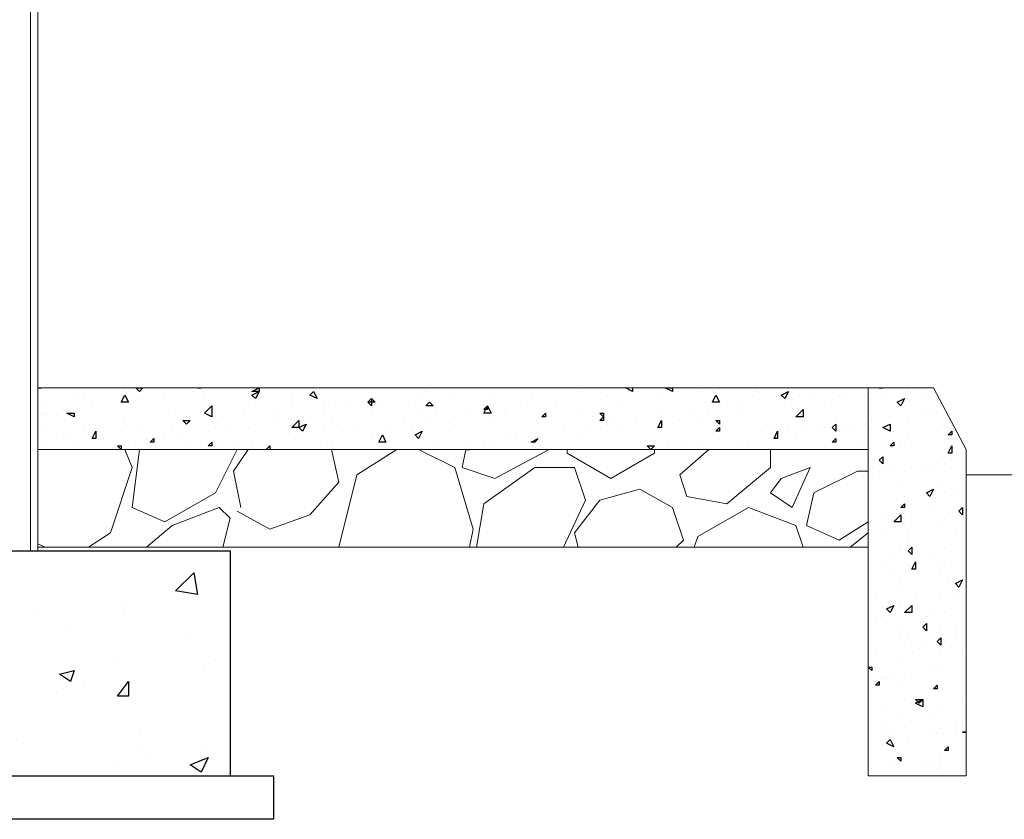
# Model space of a CAD drawing. Header units: metres. Extents: x 5.7 to 89.8, y 4 to 63.5.
# Tile 284 of 475: x 59.3 to 61.9, y 10.2 to 12.3. Entities that reach past the tile are written whole.
import ezdxf

# ---------------------------------------------------------------- set-up
doc = ezdxf.new("R2010")
doc.units = ezdxf.units.M
doc.header["$MEASUREMENT"] = 0
for name, color, linetype in [('PDF17_hatch', 7, 'Continuous'), ('PDF17_hatch-borshi', 7, 'Continuous'), ('PDF17_kaff', 7, 'Continuous'), ('PDF17_wall', 7, 'Continuous')]:
    doc.layers.add(name, color=color, linetype=linetype)

msp = doc.modelspace()

# ---------------------------------------------------------------- linework, layer by layer
at = {"layer": 'PDF17_hatch', "lineweight": 25}
for points in [[(59.3025, 11.3712), (59.3121, 11.3712)], [(59.3121, 11.3712), (59.3121, 11.3712)], [(59.4085, 11.352), (59.4085, 11.352)], [(59.4277, 11.352), (59.4277, 11.352)], [(59.524, 11.352), (59.524, 11.352)], [(59.5337, 11.3616), (59.5337, 11.3616)], [(59.6396, 11.352), (59.6396, 11.352)], [(59.6974, 11.3712), (59.6974, 11.3712)], [(59.7167, 11.3616), (59.7167, 11.3616)], [(59.7263, 11.3712), (59.7359, 11.3712)], [(59.7359, 11.3712), (59.7359, 11.3712)], [(59.9767, 11.352), (59.9767, 11.352)], [(60.0826, 11.3712), (60.0826, 11.3712)], [(60.3138, 11.352), (60.3138, 11.352)], [(60.333, 11.3616), (60.333, 11.3616)], [(60.3908, 11.3712), (60.3908, 11.3712)], [(60.439, 11.3712), (60.439, 11.3712)], [(60.516, 11.352), (60.516, 11.352)], [(60.6316, 11.3712), (60.6316, 11.3712)], [(60.7376, 11.3616), (60.7376, 11.3616)], [(60.8146, 11.352), (60.8146, 11.352)], [(60.882, 11.3712), (60.882, 11.3616), (60.8628, 11.3712), (60.8724, 11.3712)], [(60.8628, 11.3712), (60.8628, 11.3712)], [(60.8724, 11.3616), (60.8724, 11.3616)], [(60.9494, 11.3712), (60.9494, 11.3712)], [(60.9783, 11.3712), (60.9783, 11.3712)], [(61.065, 11.3616), (61.065, 11.3616)], [(61.0939, 11.3616), (61.0939, 11.3616)], [(61.171, 11.3712), (61.171, 11.3712)], [(61.1999, 11.352), (61.1999, 11.352)], [(61.2095, 11.3616), (61.2095, 11.3616)], [(61.3251, 11.352), (61.3251, 11.352)], [(61.431, 11.352), (61.431, 11.352)], [(61.4406, 11.352), (61.4406, 11.352)], [(61.4984, 11.352), (61.4984, 11.352)], [(61.5081, 11.3712), (61.5081, 11.3712)], [(61.5369, 11.3712), (61.5466, 11.3712)], [(61.5466, 11.3712), (61.5466, 11.3712)], [(61.5755, 11.3712), (61.5755, 11.3712)], [(61.614, 11.3616), (61.614, 11.3616)], [(61.6236, 11.3712), (61.6236, 11.3712)], [(61.691, 11.3616), (61.691, 11.3616)], [(61.691, 11.3616), (61.691, 11.3616)], [(59.3218, 11.3327), (59.3218, 11.3327)], [(59.447, 11.3231), (59.447, 11.3231)], [(59.447, 11.3231), (59.447, 11.3231)], [(59.5722, 11.3423), (59.5722, 11.3423)], [(59.5818, 11.3423), (59.5818, 11.3423)], [(59.6396, 11.3423), (59.6396, 11.3423)], [(59.7455, 11.3423), (59.7455, 11.3423)], [(59.7552, 11.3231), (59.7552, 11.3231)], [(59.8611, 11.3327), (59.8611, 11.3327)], [(59.8611, 11.3327), (59.8611, 11.3327)], [(59.9767, 11.3327), (59.9767, 11.3327)], [(60.0634, 11.3327), (60.0634, 11.3327)], [(60.0923, 11.3231), (60.0923, 11.3231)], [(60.1212, 11.3327), (60.1212, 11.3327)], [(60.1886, 11.3231), (60.1886, 11.3231)], [(60.1982, 11.3423), (60.1982, 11.3423)], [(60.2078, 11.3231), (60.2078, 11.3231)], [(60.3042, 11.3231), (60.3042, 11.3231)], [(60.4101, 11.3423), (60.4101, 11.3423)], [(60.4871, 11.3231), (60.4871, 11.3231)], [(60.6027, 11.3231), (60.6027, 11.3231)], [(60.6124, 11.3423), (60.6124, 11.3423)], [(60.6798, 11.3327), (60.6798, 11.3327)], [(60.8435, 11.3327), (60.8435, 11.3327)], [(60.9591, 11.3423), (60.9591, 11.3423)], [(61.0746, 11.3327), (61.0746, 11.3327)], [(61.1613, 11.3231), (61.1613, 11.3231)], [(61.2865, 11.3231), (61.2865, 11.3231)], [(61.3058, 11.3423), (61.3058, 11.3423)], [(61.354, 11.3423), (61.354, 11.3423)], [(61.3925, 11.3327), (61.3925, 11.3327)], [(61.5466, 11.3423), (61.5466, 11.3423)], [(61.6622, 11.3423), (61.6622, 11.3423)], [(59.3121, 11.3038), (59.3121, 11.3038)], [(59.3218, 11.3038), (59.3218, 11.3038)], [(59.3699, 11.3134), (59.3699, 11.3134)], [(59.6492, 11.3038), (59.6492, 11.3038)], [(59.8515, 11.3038), (59.8515, 11.3038)], [(59.9285, 11.3134), (59.9285, 11.3134)], [(60.0634, 11.3038), (60.0634, 11.3038)], [(60.1886, 11.3134), (60.1886, 11.3134)], [(60.3234, 11.3134), (60.3234, 11.3134)], [(60.3619, 11.3038), (60.3619, 11.3038)], [(60.439, 11.3038), (60.439, 11.3038)], [(60.5449, 11.3134), (60.5449, 11.3134)], [(60.5449, 11.3038), (60.5449, 11.3038)], [(60.6316, 11.3038), (60.6316, 11.3038)], [(60.7376, 11.3134), (60.7376, 11.3134)], [(60.9494, 11.3134), (60.9494, 11.3134)], [(61.0361, 11.3038), (61.0361, 11.3038)], [(61.0843, 11.3134), (61.0843, 11.3134)], [(61.171, 11.3038), (61.171, 11.3038)], [(61.6525, 11.3038), (61.6525, 11.3038)], [(61.6814, 11.3134), (61.6814, 11.3134)], [(59.4277, 11.2749), (59.4277, 11.2749)], [(59.5337, 11.2942), (59.5337, 11.2942)], [(59.6589, 11.2749), (59.6589, 11.2749)], [(59.7937, 11.2942), (59.7937, 11.2942)], [(59.9382, 11.2846), (59.9382, 11.2846)], [(59.9767, 11.2846), (59.9767, 11.2846)], [(60.0826, 11.2942), (60.0826, 11.2942)], [(60.2367, 11.2749), (60.2367, 11.2749)], [(60.2753, 11.2846), (60.2753, 11.2846)], [(60.333, 11.2846), (60.333, 11.2846)], [(60.4101, 11.2942), (60.4101, 11.2942)], [(60.4101, 11.2749), (60.4101, 11.2749)], [(60.516, 11.2846), (60.516, 11.2846)], [(60.6605, 11.2942), (60.6605, 11.2942)], [(60.7761, 11.2942), (60.7761, 11.2942)], [(60.8146, 11.2749), (60.8146, 11.2749)], [(60.8242, 11.2942), (60.8242, 11.2942)], [(60.8917, 11.2846), (60.8917, 11.2846)], [(60.8917, 11.2846), (60.8917, 11.2846)], [(60.9591, 11.2749), (60.9591, 11.2749)], [(61.0072, 11.2846), (61.0072, 11.2846)], [(61.065, 11.2846), (61.065, 11.2846)], [(61.1228, 11.2749), (61.1228, 11.2749)], [(61.2384, 11.2749), (61.2384, 11.2749)], [(61.3828, 11.2749), (61.3828, 11.2749)], [(61.4984, 11.2749), (61.4984, 11.2749)], [(61.5177, 11.2846), (61.5177, 11.2846)], [(61.5658, 11.2942), (61.5658, 11.2942)], [(61.5658, 11.2942), (61.5658, 11.2942)], [(61.614, 11.2942), (61.614, 11.2942)], [(59.3218, 11.2653), (59.3218, 11.2653)], [(59.3699, 11.246), (59.3699, 11.246)], [(59.524, 11.2557), (59.524, 11.2557)], [(59.5818, 11.2653), (59.5818, 11.2653)], [(59.7552, 11.2557), (59.7552, 11.2557)], [(59.813, 11.2653), (59.813, 11.2653)], [(59.8611, 11.2653), (59.8611, 11.2653)], [(60.0056, 11.246), (60.0056, 11.246)], [(60.0634, 11.2557), (60.0634, 11.2557)], [(60.1115, 11.2557), (60.1115, 11.2557)], [(60.1404, 11.2653), (60.1404, 11.2653)], [(60.2945, 11.2557), (60.2945, 11.2557)], [(60.5738, 11.246), (60.5738, 11.246)], [(60.622, 11.246), (60.622, 11.246)], [(60.699, 11.2653), (60.699, 11.2653)], [(60.7376, 11.246), (60.7376, 11.246)], [(60.7568, 11.2653), (60.7568, 11.2653)], [(60.8435, 11.2557), (60.8435, 11.2557)], [(61.248, 11.2557), (61.248, 11.2557)], [(61.2769, 11.246), (61.2769, 11.246)], [(61.2962, 11.2557), (61.2962, 11.2557)], [(61.3154, 11.246), (61.3154, 11.246)], [(61.3443, 11.2653), (61.3443, 11.2653)], [(61.3925, 11.2653), (61.3925, 11.2653)], [(61.4406, 11.2653), (61.4406, 11.2653)], [(61.4599, 11.2653), (61.4599, 11.2653)], [(61.5755, 11.2557), (61.5755, 11.2557)], [(61.614, 11.246), (61.614, 11.246)], [(61.691, 11.2557), (61.691, 11.2557)], [(59.3121, 11.2268), (59.3121, 11.2268)], [(59.3892, 11.2364), (59.3892, 11.2364)], [(59.4759, 11.2364), (59.4759, 11.2364)], [(59.5914, 11.2364), (59.5914, 11.2364)], [(59.6396, 11.2364), (59.6396, 11.2364)], [(59.6878, 11.2364), (59.6878, 11.2364)], [(59.707, 11.2268), (59.707, 11.2268)], [(59.8226, 11.2268), (59.8226, 11.2268)], [(59.8707, 11.2268), (59.8707, 11.2268)], [(59.9863, 11.2364), (59.9863, 11.2364)], [(60.0826, 11.2268), (60.0826, 11.2268)], [(60.1886, 11.2364), (60.1886, 11.2364)], [(60.4486, 11.2268), (60.4486, 11.2268)], [(60.4871, 11.2268), (60.4871, 11.2268)], [(60.5449, 11.2364), (60.5449, 11.2364)], [(60.622, 11.2268), (60.622, 11.2268)], [(61.0265, 11.2268), (61.0265, 11.2268)], [(61.1132, 11.2364), (61.1132, 11.2364)], [(61.171, 11.2268), (61.171, 11.2268)], [(61.1902, 11.2268), (61.1902, 11.2268)], [(61.4888, 11.2268), (61.4888, 11.2268)], [(61.5947, 11.2268), (61.5947, 11.2268)], [(61.7199, 11.2364), (61.7199, 11.2364)], [(61.7296, 11.2364), (61.7296, 11.2364)], [(59.4085, 11.2171), (59.4085, 11.2171)], [(59.4277, 11.2075), (59.4277, 11.2075)], [(59.524, 11.2075), (59.524, 11.2075)], [(59.5337, 11.2171), (59.5337, 11.2171)], [(59.5626, 11.2171), (59.5626, 11.2171)], [(59.6396, 11.2075), (59.6396, 11.2075)], [(59.7359, 11.2075), (59.7359, 11.2075)], [(59.7937, 11.2171), (59.7937, 11.2171)], [(59.8707, 11.2171), (59.8707, 11.2171)], [(59.9093, 11.2075), (59.9189, 11.2171), (59.9189, 11.2075)], [(59.9382, 11.2171), (59.9382, 11.2171)], [(59.9671, 11.2075), (59.9671, 11.2075)], [(60.0537, 11.2171), (60.0537, 11.2171)], [(60.1693, 11.2075), (60.1693, 11.2075)], [(60.2753, 11.2075), (60.2753, 11.2075)], [(60.3234, 11.2075), (60.3234, 11.2075)], [(60.3523, 11.2171), (60.3523, 11.2171)], [(60.439, 11.2075), (60.4486, 11.2075)], [(60.4486, 11.2075), (60.4486, 11.2075)], [(60.516, 11.2171), (60.516, 11.2171)], [(60.9783, 11.2171), (60.9783, 11.2171)], [(61.065, 11.2171), (61.065, 11.2171)], [(61.065, 11.2075), (61.065, 11.2075)], [(61.4599, 11.2075), (61.4599, 11.2075)], [(61.4984, 11.2075), (61.4984, 11.2075)], [(61.5081, 11.2075), (61.5081, 11.2075)], [(61.6044, 11.2171), (61.6044, 11.2171)], [(61.691, 11.169), (61.691, 11.169)], [(61.7103, 11.169), (61.7103, 11.169)], [(61.5369, 11.1497), (61.5369, 11.1497)], [(61.5369, 11.1401), (61.5369, 11.1401)], [(61.5658, 11.1497), (61.5658, 11.1497)], [(61.6044, 11.1497), (61.6044, 11.1497)], [(61.6525, 11.1497), (61.6525, 11.1497)], [(61.6718, 11.1594), (61.6718, 11.1594)], [(61.7296, 11.1594), (61.7296, 11.1594)], [(61.7681, 11.1401), (61.7681, 11.1401)], [(61.5851, 11.1208), (61.5851, 11.1208)], [(61.691, 11.1208), (61.691, 11.1208)], [(61.7103, 11.0919), (61.7103, 11.0919)], [(61.7488, 11.0919), (61.7488, 11.0919)], [(61.6044, 11.0823), (61.6044, 11.0823)], [(61.614, 11.0727), (61.614, 11.0727)], [(61.6718, 11.0823), (61.6718, 11.0823)], [(61.6814, 11.0438), (61.6814, 11.0438)], [(61.5562, 11.0245), (61.5562, 11.0245)], [(61.6044, 11.0341), (61.6044, 11.0341)], [(61.7103, 11.0245), (61.7103, 11.0245)], [(61.7199, 11.0341), (61.7199, 11.0341)], [(61.5562, 10.986), (61.5562, 10.986)], [(61.6044, 11.0053), (61.6044, 11.0053)], [(61.614, 10.9956), (61.614, 10.9956)], [(61.691, 11.0053), (61.691, 11.0053)], [(61.7392, 10.9956), (61.7392, 10.9956)], [(61.614, 10.9764), (61.614, 10.9764)], [(61.5947, 10.9378), (61.5947, 10.9378)], [(61.7103, 10.9475), (61.7103, 10.9475)], [(61.5562, 10.9089), (61.5562, 10.9089)], [(61.5658, 10.9282), (61.5658, 10.9282)], [(61.6333, 10.9186), (61.6333, 10.9186)], [(61.6814, 10.9186), (61.6814, 10.9186)], [(61.5658, 10.88), (61.5658, 10.88)], [(61.614, 10.8993), (61.614, 10.8993)], [(61.691, 10.8993), (61.691, 10.8993)], [(61.7007, 10.88), (61.7007, 10.88)], [(61.7296, 10.8993), (61.7296, 10.8993)], [(61.5947, 10.8608), (61.5947, 10.8608)], [(61.5851, 10.8319), (61.5851, 10.8319)], [(61.7199, 10.8512), (61.7199, 10.8512)], [(59.524, 10.803), (59.524, 10.803)], [(61.5273, 10.8223), (61.5273, 10.8223)], [(61.6333, 10.8126), (61.6333, 10.8126)], [(61.7007, 10.8126), (61.7007, 10.8126)], [(61.7488, 10.8126), (61.7488, 10.8126)], [(59.3025, 10.7741), (59.3025, 10.7741)], [(59.5337, 10.7741), (59.5337, 10.7741)], [(61.5947, 10.7934), (61.5947, 10.7934)], [(61.6814, 10.7741), (61.6814, 10.7741)], [(61.7103, 10.7741), (61.7103, 10.7741)], [(61.5273, 10.7548), (61.5273, 10.7548)], [(61.6622, 10.7645), (61.6622, 10.7645)], [(59.3892, 10.7259), (59.3892, 10.7259)], [(61.5081, 10.7452), (61.5081, 10.7452)], [(61.5081, 10.7452), (61.5081, 10.7452)], [(61.5562, 10.7452), (61.5562, 10.7452)], [(61.5851, 10.7259), (61.5851, 10.7259)], [(61.7007, 10.7356), (61.7007, 10.7356)], [(61.7392, 10.7259), (61.7392, 10.7259)], [(59.707, 10.7163), (59.707, 10.7163)], [(61.5947, 10.7067), (61.5947, 10.7067)], [(61.614, 10.7067), (61.614, 10.7067)], [(61.7103, 10.6971), (61.7103, 10.6971)], [(61.7392, 10.7067), (61.7392, 10.7067)], [(61.5273, 10.6778), (61.5273, 10.6778)], [(61.6044, 10.6874), (61.6044, 10.6874)], [(61.6429, 10.6778), (61.6429, 10.6778)], [(61.6525, 10.6874), (61.6525, 10.6874)], [(59.5144, 10.6489), (59.5144, 10.6489)], [(59.7744, 10.6489), (59.7744, 10.6489)], [(61.5851, 10.6489), (61.5851, 10.6489)], [(61.7007, 10.6682), (61.7007, 10.6682)], [(61.7585, 10.6682), (61.7585, 10.6682)], [(59.7455, 10.62), (59.7455, 10.62)], [(61.6814, 10.62), (61.6814, 10.62)], [(61.691, 10.6296), (61.691, 10.6296)], [(59.4277, 10.5911), (59.4277, 10.5911)], [(61.5466, 10.6007), (61.5466, 10.6007)], [(61.5562, 10.6007), (61.5562, 10.6007)], [(61.5658, 10.6104), (61.5658, 10.6104)], [(61.6044, 10.6104), (61.6044, 10.6104)], [(61.6718, 10.5911), (61.6718, 10.5911)], [(61.691, 10.5911), (61.691, 10.5911)], [(59.3699, 10.5718), (59.3699, 10.5718)], [(59.524, 10.5718), (59.524, 10.5718)], [(61.5851, 10.5815), (61.5851, 10.5815)], [(61.7585, 10.5526), (61.7585, 10.5526)], [(61.5466, 10.5237), (61.5466, 10.5237)], [(61.6236, 10.5333), (61.6236, 10.5333)], [(61.691, 10.5237), (61.691, 10.5237)], [(61.5851, 10.5044), (61.5851, 10.5044)], [(61.6814, 10.5044), (61.6814, 10.5044)], [(61.5081, 10.4852), (61.5081, 10.4852)], [(61.5562, 10.4755), (61.5562, 10.4755)], [(61.6236, 10.4852), (61.6236, 10.4852)], [(61.7007, 10.4659), (61.7007, 10.4659)], [(61.7392, 10.4755), (61.7392, 10.4755)], [(61.7585, 10.4755), (61.7585, 10.4755)], [(59.5722, 10.4563), (59.5722, 10.4563)], [(61.5562, 10.4563), (61.5562, 10.4563)], [(61.5658, 10.4466), (61.5658, 10.4466)], [(61.5755, 10.437), (61.5755, 10.437)], [(61.6718, 10.4563), (61.6718, 10.4563)], [(61.691, 10.4563), (61.691, 10.4563)], [(61.7392, 10.4563), (61.7392, 10.4563)], [(59.264, 10.4274), (59.264, 10.4274)], [(59.5818, 10.4177), (59.5818, 10.4177)], [(59.7359, 10.4081), (59.7359, 10.4081)], [(61.614, 10.4274), (61.614, 10.4274)], [(59.5914, 10.3889), (59.5914, 10.3889)], [(61.7007, 10.3889), (61.7007, 10.3889)], [(59.5144, 10.3792), (59.5144, 10.3792)], [(61.5177, 10.36), (61.5177, 10.36)], [(61.5755, 10.3696), (61.5755, 10.3696)], [(61.5851, 10.3696), (61.5851, 10.3696)], [(61.6525, 10.3792), (61.6525, 10.3792)], [(61.6814, 10.3792), (61.6814, 10.3792)], [(61.691, 10.36), (61.691, 10.36)], [(61.7007, 10.3696), (61.7007, 10.3696)]]:
    msp.add_lwpolyline(points, dxfattribs=at)
for points in [[(59.5433, 11.3327), (59.524, 11.3327), (59.5337, 11.352)], [(59.5818, 11.3712), (59.5722, 11.3616), (59.5626, 11.3712)], [(59.89, 11.3712), (59.89, 11.3616), (59.8707, 11.3616)], [(59.89, 11.3616), (59.8804, 11.3423), (59.8707, 11.352)], [(60.0345, 11.3616), (60.0441, 11.3423), (60.0248, 11.352)], [(60.988, 11.3712), (60.988, 11.3616), (60.9687, 11.3712)], [(61.1132, 11.3327), (61.0939, 11.3327), (61.1035, 11.352)], [(61.2962, 11.3616), (61.2865, 11.3423), (61.2769, 11.352)], [(59.7648, 11.2942), (59.7455, 11.3038), (59.7648, 11.3231)], [(60.1886, 11.3423), (60.1982, 11.3327), (60.1789, 11.3327)], [(60.1886, 11.3423), (60.1886, 11.3231), (60.1789, 11.3327)], [(60.3427, 11.3327), (60.3523, 11.3231), (60.333, 11.3231)], [(60.4968, 11.3231), (60.5064, 11.3038), (60.4871, 11.3038)], [(60.4968, 11.3231), (60.4968, 11.3134), (60.4871, 11.3134)], [(61.6044, 11.3423), (61.5947, 11.3231), (61.5851, 11.3327)], [(59.3988, 11.3038), (59.3988, 11.2942), (59.3796, 11.3038)], [(60.6509, 11.3038), (60.6509, 11.2942), (60.6412, 11.2942)], [(60.805, 11.3038), (60.805, 11.2942), (60.7953, 11.3038)], [(61.3347, 11.2942), (61.3154, 11.2942), (61.3347, 11.3134)], [(59.707, 11.2846), (59.6974, 11.2749), (59.6878, 11.2846)], [(59.996, 11.2653), (59.9767, 11.2653), (59.996, 11.2846)], [(60.0152, 11.2749), (60.0056, 11.2557), (59.996, 11.2653)], [(60.805, 11.2942), (60.805, 11.2846), (60.7953, 11.2846)], [(60.9591, 11.2846), (60.9591, 11.2653), (60.9494, 11.2653)], [(61.1132, 11.2846), (61.1132, 11.2749), (61.1035, 11.2846)], [(61.4214, 11.2749), (61.4214, 11.2557), (61.4117, 11.2653)], [(61.5466, 11.2653), (61.5658, 11.2749), (61.5658, 11.2557)], [(59.4566, 11.2557), (59.4566, 11.2364), (59.447, 11.2364)], [(60.2271, 11.2268), (60.2078, 11.2268), (60.2175, 11.246)], [(60.3234, 11.2557), (60.3138, 11.2364), (60.3042, 11.246)], [(61.1132, 11.2653), (61.1132, 11.2557), (61.1035, 11.2557)], [(61.2673, 11.2557), (61.2673, 11.2364), (61.2576, 11.2364)], [(61.7296, 11.2557), (61.7296, 11.246), (61.7199, 11.246)], [(59.6107, 11.2364), (59.6107, 11.2268), (59.6011, 11.2268)], [(59.7648, 11.2268), (59.7648, 11.2171), (59.7552, 11.2171)], [(60.6316, 11.2364), (60.622, 11.2268), (60.6124, 11.2268)], [(61.4214, 11.2364), (61.4214, 11.2268), (61.4117, 11.2268)], [(61.5755, 11.2268), (61.5755, 11.2171), (61.5658, 11.2171)], [(59.524, 11.2171), (59.524, 11.2075), (59.5144, 11.2171)], [(60.9398, 11.2171), (60.9302, 11.2075), (60.9206, 11.2171)], [(61.7296, 11.2171), (61.7296, 11.1979), (61.7199, 11.1979)], [(61.5466, 11.1882), (61.5466, 11.169), (61.5369, 11.1786)], [(61.6814, 11.1016), (61.6718, 11.0823), (61.6622, 11.0919)], [(61.6044, 11.063), (61.6044, 11.0534), (61.5947, 11.0534)], [(61.7585, 11.0534), (61.7585, 11.0341), (61.7488, 11.0438)], [(61.5947, 11.0149), (61.5755, 11.0149), (61.5947, 11.0341)], [(61.6236, 10.9475), (61.6236, 10.9282), (61.614, 10.9378)], [(61.6333, 10.9089), (61.6333, 10.8897), (61.6236, 10.8897)], [(59.7263, 10.8223), (59.6685, 10.8319), (59.7167, 10.88)], [(61.7585, 10.8608), (61.7488, 10.8415), (61.7392, 10.8512)], [(61.5755, 10.7934), (61.5658, 10.7741), (61.5562, 10.7837)], [(61.6236, 10.7741), (61.6044, 10.7741), (61.6236, 10.7934)], [(61.6622, 10.7452), (61.6622, 10.7259), (61.6525, 10.7356)], [(61.7007, 10.7067), (61.7007, 10.6874), (61.691, 10.6971)], [(59.3988, 10.62), (59.3892, 10.5911), (59.3603, 10.6104)], [(61.5177, 10.6296), (61.5177, 10.62), (61.5081, 10.6296)], [(59.5433, 10.5911), (59.5433, 10.5526), (59.5144, 10.5526)], [(61.5369, 10.5911), (61.5369, 10.5815), (61.5273, 10.5815)], [(61.691, 10.5815), (61.691, 10.5718), (61.6814, 10.5718)], [(61.6525, 10.5237), (61.6333, 10.5333), (61.6525, 10.543)], [(61.6525, 10.543), (61.6429, 10.5333), (61.6333, 10.543)], [(61.5658, 10.437), (61.5755, 10.4177), (61.5562, 10.4274)], [(61.7681, 10.4563), (61.7585, 10.4563)], [(61.7199, 10.4177), (61.7199, 10.4081), (61.7103, 10.4081)], [(59.7552, 10.3889), (59.7359, 10.3503), (59.707, 10.3696)], [(61.5947, 10.3889), (61.5947, 10.3792), (61.5851, 10.3889)]]:
    msp.add_lwpolyline(points, close=True, dxfattribs=at)
at = {"layer": 'PDF17_hatch-borshi', "lineweight": 18}
for points in [[(59.4373, 10.9475), (59.4951, 10.986), (59.5529, 11.1594), (59.5337, 11.2075)], [(59.8322, 11.2075), (59.7744, 11.0919), (59.6396, 11.0149), (59.5529, 11.0534), (59.5722, 11.2075)], [(59.8419, 11.0534), (59.8226, 11.1497), (59.8611, 11.2075)], [(59.8322, 11.0438), (59.9189, 10.9956), (60.0248, 11.0341), (60.1019, 11.1208), (60.0826, 11.2075)], [(60.256, 11.2075), (60.1501, 11.1401), (60.1019, 10.9475)], [(60.4486, 10.9475), (60.4583, 10.9956), (60.4101, 11.1594), (60.3138, 11.2075)], [(60.439, 11.2075), (60.4294, 11.1594), (60.516, 11.1305), (60.6605, 11.2075)], [(60.7087, 11.2075), (60.7087, 11.1979), (60.8242, 11.1305), (60.9398, 11.1979), (60.9398, 11.2075)], [(61.248, 11.2075), (61.248, 11.1594), (61.1324, 11.063), (61.0265, 11.0823), (61.0072, 11.1401), (61.0843, 11.2075)], [(60.4679, 10.9475), (60.4871, 11.063), (60.622, 11.1594), (60.7279, 11.1594), (60.7568, 11.0727), (60.699, 10.9475)], [(61.5081, 11.1497), (61.4792, 11.1497), (61.3636, 11.0919), (61.3443, 11.0053), (61.431, 10.9667), (61.5081, 11.0149)], [(60.9976, 10.9475), (61.0169, 10.9667), (60.988, 11.0534), (60.9013, 11.1016), (60.7953, 11.0727), (60.7279, 10.986), (60.7376, 10.9475)], [(59.5914, 10.9475), (59.6589, 11.0053), (59.7841, 11.0534), (59.813, 11.0245), (59.7937, 10.9475)], [(61.3347, 10.9475), (61.3154, 11.0053), (61.1902, 11.0534), (61.0554, 10.9764), (61.0458, 10.9475)], [(61.4599, 10.9475), (61.5081, 10.986)], [(59.3025, 10.9571), (59.3218, 10.9475)]]:
    msp.add_lwpolyline(points, dxfattribs=at)
msp.add_lwpolyline([(61.2769, 11.1305), (61.248, 11.0919), (61.3058, 11.0534), (61.354, 11.1594)], close=True, dxfattribs=at)
at = {"layer": 'PDF17_kaff', "lineweight": 20}
for points in [[(59.2832, 10.9378), (59.2832, 20.9061), (59.3025, 20.9061), (59.3025, 10.9378)], [(61.5081, 11.3712), (61.5081, 10.3407), (61.7681, 10.3407), (61.7681, 11.2075), (61.6814, 11.3712), (59.3025, 11.3712)], [(59.3025, 11.2075), (61.5081, 11.2075)], [(61.7681, 11.1401), (62.8949, 11.1401)], [(59.3025, 10.9475), (61.5081, 10.9475)]]:
    msp.add_lwpolyline(points, dxfattribs=at)
at = {"layer": 'PDF17_wall', "lineweight": 25}
msp.add_lwpolyline([(58.3875, 10.3407), (58.3875, 10.9378), (59.813, 10.9378), (59.813, 10.3407)], dxfattribs=at)
msp.add_lwpolyline([(58.2623, 10.2251), (58.2623, 10.3407), (59.9285, 10.3407), (59.9285, 10.2251)], close=True, dxfattribs=at)

doc.saveas('drawing.dxf')
